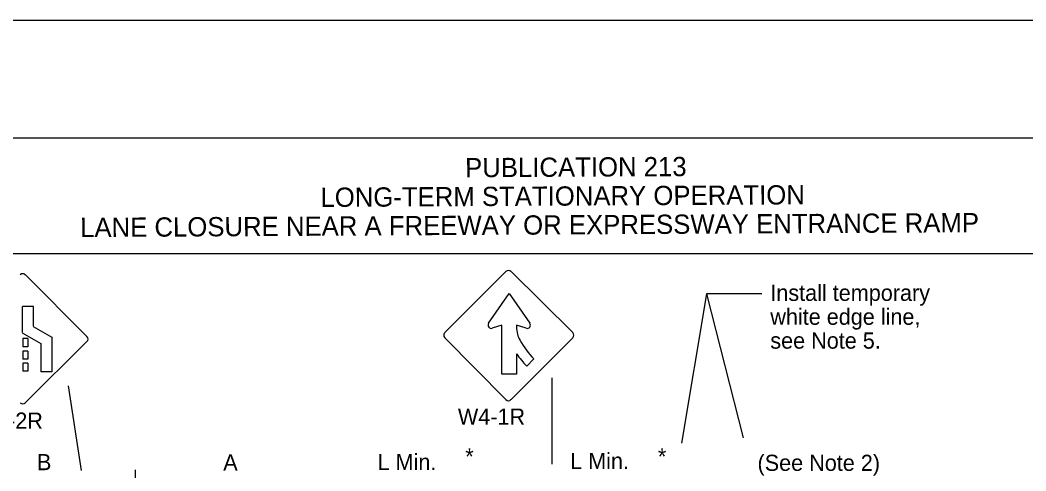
# Model space of a CAD drawing. Extents: x -14145 to -13521, y 30244 to 30661.
# Drawn here: x -13747.75 to -13734.68, y 30309.45 to 30315.31 of the extents above; entities that cross this region are included whole.
import ezdxf

# ---------------------------------------------------------------- set-up
doc = ezdxf.new("R2010")
doc.units = 0
for name, color, linetype in [('1', 7, 'Continuous'), ('10', 7, 'Continuous'), ('2', 7, 'Continuous'), ('4', 7, 'Continuous'), ('61', 7, 'Continuous')]:
    doc.layers.add(name, color=color, linetype=linetype)

msp = doc.modelspace()

# ---------------------------------------------------------------- linework, layer by layer
at = {"layer": '1'}
for p, q in [((-13746.884, 30311.2), (-13747.687, 30312.003)), ((-13746.884, 30311.2), (-13747.687, 30312.003)), ((-13746.884, 30311.2), (-13747.687, 30312.003)), ((-13746.884, 30311.2), (-13747.687, 30312.003)), ((-13742.234, 30311.249), (-13741.439, 30312.044)), ((-13741.372, 30312.044), (-13740.57, 30311.249)), ((-13741.665, 30311.37), (-13741.396, 30311.759)), ((-13741.396, 30311.759), (-13741.128, 30311.37)), ((-13738.833, 30311.752), (-13739.156, 30309.816)), ((-13738.113, 30311.752), (-13738.833, 30311.752)), ((-13738.833, 30311.752), (-13738.357, 30309.884)), ((-13747.726, 30311.587), (-13747.726, 30311.249)), ((-13747.726, 30311.587), (-13747.726, 30311.249)), ((-13747.726, 30311.587), (-13747.726, 30311.249)), ((-13747.726, 30311.587), (-13747.726, 30311.249)), ((-13747.58, 30311.587), (-13747.721, 30311.587)), ((-13747.58, 30311.587), (-13747.721, 30311.587)), ((-13747.58, 30311.587), (-13747.721, 30311.587)), ((-13747.58, 30311.587), (-13747.721, 30311.587)), ((-13747.585, 30311.587), (-13747.585, 30311.332)), ((-13747.585, 30311.587), (-13747.585, 30311.332)), ((-13747.585, 30311.587), (-13747.585, 30311.332)), ((-13747.585, 30311.587), (-13747.585, 30311.332)), ((-13747.584, 30311.33), (-13747.342, 30311.192)), ((-13747.584, 30311.33), (-13747.342, 30311.192)), ((-13747.584, 30311.33), (-13747.342, 30311.192)), ((-13747.584, 30311.33), (-13747.342, 30311.192)), ((-13741.492, 30311.345), (-13741.618, 30311.306)), ((-13741.492, 30310.709), (-13741.492, 30311.345)), ((-13741.175, 30311.306), (-13741.301, 30311.345)), ((-13741.301, 30311.345), (-13741.301, 30311.321)), ((-13747.725, 30311.247), (-13747.483, 30311.109)), ((-13747.725, 30311.247), (-13747.483, 30311.109)), ((-13747.725, 30311.247), (-13747.483, 30311.109)), ((-13747.725, 30311.247), (-13747.483, 30311.109)), ((-13747.719, 30311.171), (-13747.719, 30311.063)), ((-13747.655, 30311.171), (-13747.719, 30311.171)), ((-13747.719, 30311.171), (-13747.719, 30311.063)), ((-13747.655, 30311.171), (-13747.719, 30311.171)), ((-13747.719, 30311.171), (-13747.719, 30311.063)), ((-13747.655, 30311.171), (-13747.719, 30311.171)), ((-13747.719, 30311.171), (-13747.719, 30311.063)), ((-13747.655, 30311.171), (-13747.719, 30311.171)), ((-13747.655, 30311.171), (-13747.655, 30311.063)), ((-13747.655, 30311.171), (-13747.655, 30311.063)), ((-13747.655, 30311.171), (-13747.655, 30311.063)), ((-13747.655, 30311.171), (-13747.655, 30311.063)), ((-13747.343, 30311.193), (-13747.343, 30310.74)), ((-13747.343, 30311.193), (-13747.343, 30310.74)), ((-13747.343, 30311.193), (-13747.343, 30310.74)), ((-13747.343, 30311.193), (-13747.343, 30310.74)), ((-13741.439, 30310.38), (-13742.234, 30311.183)), ((-13740.569, 30311.183), (-13741.372, 30310.38)), ((-13747.655, 30311.063), (-13747.719, 30311.063)), ((-13747.655, 30311.063), (-13747.719, 30311.063)), ((-13747.655, 30311.063), (-13747.719, 30311.063)), ((-13747.655, 30311.063), (-13747.719, 30311.063)), ((-13747.687, 30310.339), (-13746.885, 30311.134)), ((-13747.687, 30310.339), (-13746.885, 30311.134)), ((-13747.687, 30310.339), (-13746.885, 30311.134)), ((-13747.687, 30310.339), (-13746.885, 30311.134)), ((-13747.484, 30311.11), (-13747.484, 30310.74)), ((-13747.484, 30311.11), (-13747.484, 30310.74)), ((-13747.484, 30311.11), (-13747.484, 30310.74)), ((-13747.484, 30311.11), (-13747.484, 30310.74)), ((-13747.719, 30311.01), (-13747.719, 30310.905)), ((-13747.655, 30311.01), (-13747.719, 30311.01)), ((-13747.719, 30311.01), (-13747.719, 30310.905)), ((-13747.655, 30311.01), (-13747.719, 30311.01)), ((-13747.719, 30311.01), (-13747.719, 30310.905)), ((-13747.655, 30311.01), (-13747.719, 30311.01)), ((-13747.719, 30311.01), (-13747.719, 30310.905)), ((-13747.655, 30311.01), (-13747.719, 30311.01)), ((-13747.655, 30310.905), (-13747.719, 30310.905)), ((-13747.655, 30310.905), (-13747.719, 30310.905)), ((-13747.655, 30310.905), (-13747.719, 30310.905)), ((-13747.655, 30310.905), (-13747.719, 30310.905)), ((-13747.655, 30311.01), (-13747.655, 30310.905)), ((-13747.655, 30311.01), (-13747.655, 30310.905)), ((-13747.655, 30311.01), (-13747.655, 30310.905)), ((-13747.655, 30311.01), (-13747.655, 30310.905)), ((-13741.301, 30310.975), (-13741.301, 30310.709)), ((-13741.077, 30310.908), (-13741.169, 30310.815)), ((-13747.655, 30310.853), (-13747.719, 30310.853)), ((-13747.719, 30310.853), (-13747.719, 30310.748)), ((-13747.655, 30310.853), (-13747.719, 30310.853)), ((-13747.719, 30310.853), (-13747.719, 30310.748)), ((-13747.655, 30310.853), (-13747.719, 30310.853)), ((-13747.719, 30310.853), (-13747.719, 30310.748)), ((-13747.655, 30310.853), (-13747.719, 30310.853)), ((-13747.719, 30310.853), (-13747.719, 30310.748)), ((-13747.655, 30310.853), (-13747.655, 30310.748)), ((-13747.655, 30310.853), (-13747.655, 30310.748)), ((-13747.655, 30310.853), (-13747.655, 30310.748)), ((-13747.655, 30310.853), (-13747.655, 30310.748)), ((-13747.655, 30310.748), (-13747.719, 30310.748)), ((-13747.655, 30310.748), (-13747.719, 30310.748)), ((-13747.655, 30310.748), (-13747.719, 30310.748)), ((-13747.655, 30310.748), (-13747.719, 30310.748)), ((-13747.343, 30310.739), (-13747.484, 30310.739)), ((-13747.343, 30310.739), (-13747.484, 30310.739)), ((-13747.343, 30310.739), (-13747.484, 30310.739)), ((-13747.343, 30310.739), (-13747.484, 30310.739)), ((-13741.301, 30310.709), (-13741.492, 30310.709)), ((-13740.839, 30309.543), (-13740.839, 30310.662)), ((-13747.13, 30310.557), (-13746.958, 30309.461)), ((-13746.255, 30308.597), (-13746.255, 30309.467))]:
    msp.add_line(p, q, dxfattribs=at)
for centre, radius, start, end in [((-13747.72, 30311.968), 0.0465, 45, 135), ((-13747.72, 30311.968), 0.0465, 45, 135), ((-13747.72, 30311.968), 0.0465, 45, 135), ((-13747.72, 30311.968), 0.0465, 45, 135), ((-13741.406, 30312.01), 0.0465, 45, 135), ((-13741.629, 30311.347), 0.0423, 148.443, 286.0898), ((-13740.957, 30311.319), 0.344, 179.7757, 209.8897), ((-13741.163, 30311.347), 0.0423, 253.7978, 31.6694), ((-13746.917, 30311.165), 0.0465, 315, 45), ((-13746.917, 30311.165), 0.0465, 315, 45), ((-13746.917, 30311.165), 0.0465, 315, 45), ((-13746.917, 30311.165), 0.0465, 315, 45), ((-13742.201, 30311.215), 0.0465, 135, 225), ((-13740.602, 30311.216), 0.0465, 315, 45), ((-13740.217, 30311.733), 1.191, 209.437, 223.8849), ((-13740.19, 30311.756), 1.358, 215.1415, 223.8892), ((-13741.406, 30310.412), 0.0465, 225, 315), ((-13747.72, 30310.37), 0.0465, 225, 315), ((-13747.72, 30310.37), 0.0465, 225, 315), ((-13747.72, 30310.37), 0.0465, 225, 315), ((-13747.72, 30310.37), 0.0465, 225, 315)]:
    msp.add_arc(centre, radius, start, end, dxfattribs=at)
at = {"layer": '10'}
for p, q in [((-13755.874, 30313.777), (-13724.422, 30313.777)), ((-13755.874, 30312.277), (-13724.422, 30312.277))]:
    msp.add_line(p, q, dxfattribs=at)
at = {"layer": '61'}
msp.add_lwpolyline([(-13756.174, 30315.307), (-13723.174, 30315.307), (-13723.174, 30289.807), (-13756.174, 30289.807)], close=True, dxfattribs=at)

# ---------------------------------------------------------------- texts
at = {"layer": '2'}
for s, p in [('Install temporary', (-13738.002, 30311.661)), ('white edge line,', (-13738.002, 30311.351)), ('see Note 5.', (-13738.002, 30311.041)), ('W4-1R', (-13742.063, 30310.054)), ('W4-2R', (-13748.331, 30310.002)), ('*', (-13741.967, 30309.536)), ('*', (-13739.463, 30309.536)), ('B', (-13747.534, 30309.463)), ('A', (-13745.113, 30309.459)), ('L Min.', (-13743.107, 30309.464)), ('L Min.', (-13740.604, 30309.478)), ('(See Note 2)', (-13738.168, 30309.454))]:
    msp.add_text(s, height=0.21, dxfattribs=at).set_placement(p)
at = {"layer": '4'}
for s, p in [('PUBLICATION 213', (-13741.969, 30313.266)), ('LONG-TERM STATIONARY OPERATION', (-13743.849, 30312.881)), ('LANE CLOSURE NEAR A FREEWAY OR EXPRESSWAY ENTRANCE RAMP', (-13746.973, 30312.49))]:
    msp.add_text(s, height=0.25, rotation=0.31, dxfattribs=at).set_placement(p)

doc.saveas('drawing.dxf')
